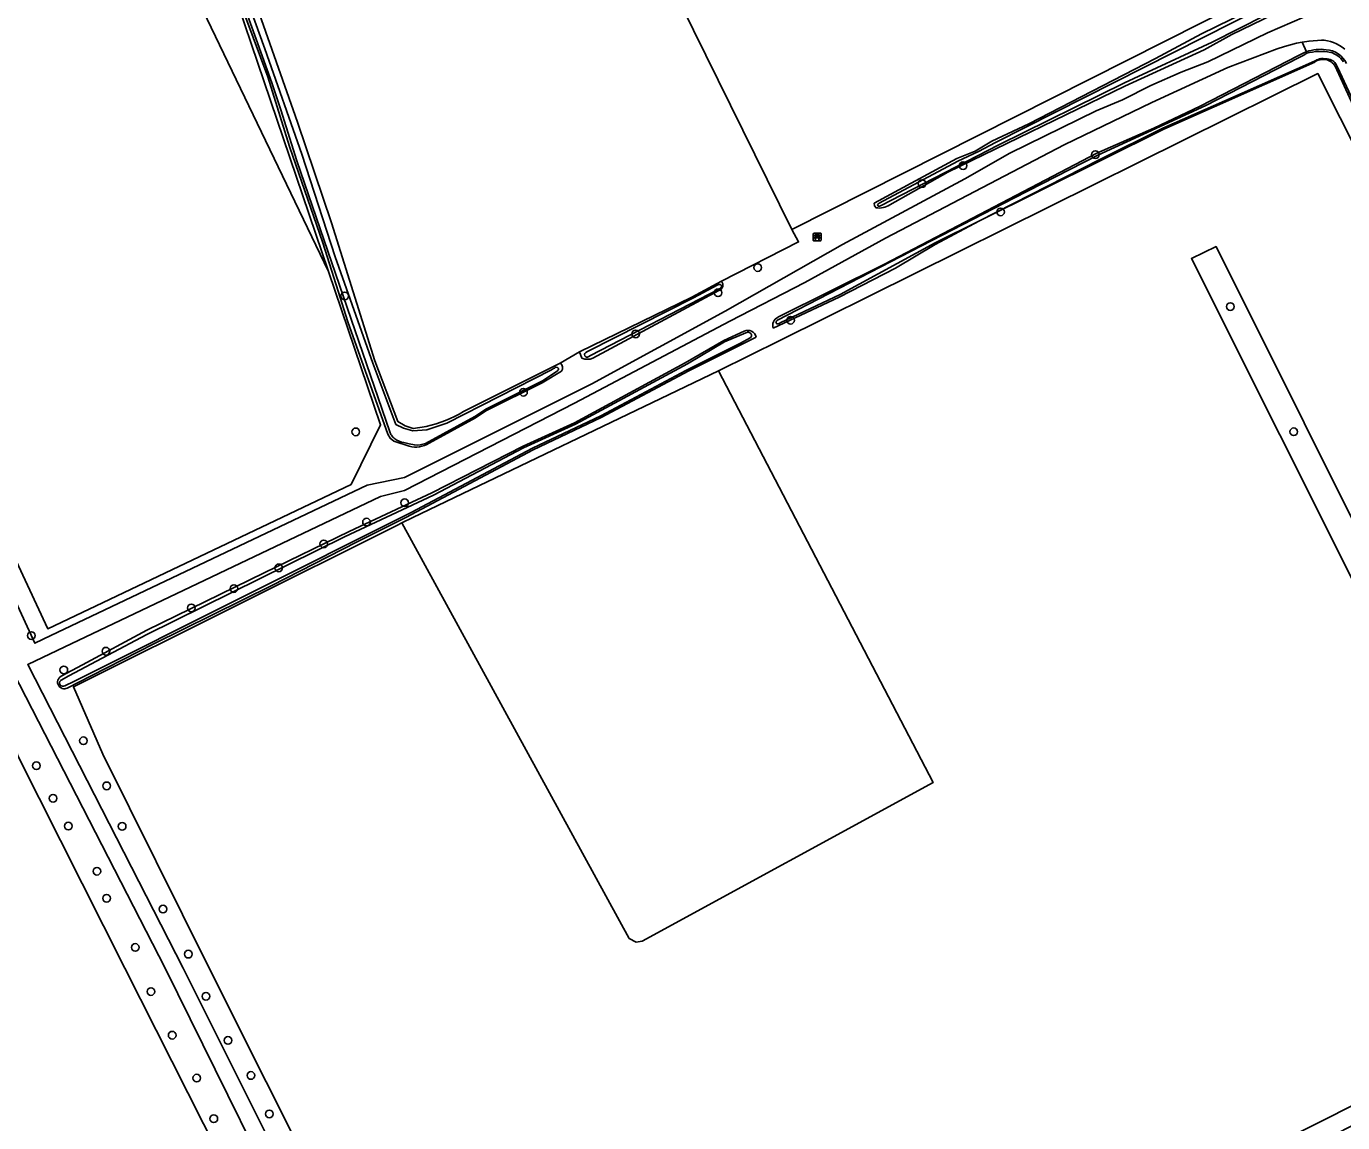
# Model space of a CAD drawing. Extents: x 162722 to 165099, y 384721 to 386283.
# Drawn here: x 163534.2 to 163702.1, y 385230.3 to 385370.1 of the extents above; entities that cross this region are included whole.
import ezdxf

# ---------------------------------------------------------------- set-up
doc = ezdxf.new("R2010")
doc.units = 0
for name, color, linetype in [('IMGEO_Bank', 7, 'Continuous'), ('IMGEO_Boom', 7, 'Continuous'), ('IMGEO_Grasland_agrarisch', 7, 'Continuous'), ('IMGEO_Grasland_overig', 7, 'Continuous'), ('IMGEO_Hek', 7, 'Continuous'), ('IMGEO_Loofbos', 7, 'Continuous'), ('IMGEO_Voetpad_onverhard', 7, 'Continuous'), ('IMGEO_Waterloop', 7, 'Continuous')]:
    doc.layers.add(name, color=color, linetype=linetype)

msp = doc.modelspace()

# ---------------------------------------------------------------- linework, layer by layer
at = {"layer": 'IMGEO_Bank'}
for p, q in [((163634.56, 385342.83), (163634.56, 385343.67)), ((163634.56, 385343.67), (163634.56, 385342.83)), ((163634.63, 385343.76), (163635.47, 385343.76)), ((163635.47, 385343.76), (163634.63, 385343.76)), ((163635.48, 385342.76), (163634.64, 385342.76)), ((163634.64, 385342.76), (163635.48, 385342.76)), ((163635.25, 385343.15), (163634.86, 385343.15)), ((163634.87, 385343.26), (163634.87, 385343.37)), ((163634.91, 385343.37), (163634.91, 385343.26)), ((163635.2, 385343.37), (163634.92, 385343.37)), ((163634.92, 385343.26), (163635.2, 385343.26)), ((163635.21, 385343.26), (163635.21, 385343.37)), ((163635.25, 385343.37), (163635.25, 385343.26)), ((163635.56, 385343.68), (163635.56, 385342.84)), ((163635.56, 385342.84), (163635.56, 385343.68))]:
    msp.add_line(p, q, dxfattribs=at)
for points in [[(163634.81, 385343.15), (163634.66, 385343.15), (163634.77, 385343.26), (163634.86, 385343.26)], [(163634.86, 385343.37), (163634.77, 385343.37), (163634.77, 385343.54), (163635.34, 385343.54), (163635.34, 385343.37), (163635.26, 385343.37)], [(163634.86, 385343.15), (163634.86, 385342.94), (163634.81, 385342.94), (163634.81, 385343.15)], [(163635.26, 385343.26), (163635.34, 385343.26), (163635.45, 385343.15), (163635.31, 385343.15)], [(163635.3, 385343.15), (163635.3, 385342.94), (163635.26, 385342.94), (163635.26, 385343.15)]]:
    msp.add_lwpolyline(points, dxfattribs=at)
for centre, radius, start, end in [((163634.64, 385343.68), 0.0779, 92.4484, 184.2845), ((163634.64, 385343.68), 0.0779, 92.4484, 184.2845), ((163634.64, 385342.83), 0.0779, 182.4484, 274.2845), ((163634.64, 385342.83), 0.0779, 182.4484, 274.2845), ((163634.81, 385343.15), 0.00671, 2.8957, 87.1043), ((163634.86, 385343.37), 0.00671, 2.8957, 87.1043), ((163634.86, 385343.26), 0.00671, 272.8957, 357.1043), ((163634.86, 385343.15), 0.00671, 92.8957, 177.1043), ((163634.92, 385343.37), 0.00671, 92.8957, 177.1043), ((163634.92, 385343.26), 0.00671, 182.8957, 267.1043), ((163635.2, 385343.37), 0.00671, 2.8957, 87.1043), ((163635.2, 385343.26), 0.00671, 272.8957, 357.1043), ((163635.26, 385343.37), 0.00671, 92.8957, 177.1043), ((163635.26, 385343.26), 0.00671, 182.8957, 267.1043), ((163635.25, 385343.15), 0.00671, 2.8957, 87.1043), ((163635.31, 385343.15), 0.00671, 92.8957, 177.1043), ((163635.48, 385343.68), 0.0779, 2.4484, 94.2845), ((163635.48, 385343.68), 0.0779, 2.4484, 94.2845), ((163635.48, 385342.83), 0.0779, 272.4484, 4.2845), ((163635.48, 385342.83), 0.0779, 272.4484, 4.2845)]:
    msp.add_arc(centre, radius, start, end, dxfattribs=at)
at = {"layer": 'IMGEO_Boom'}
for centre in [(163670.55, 385353.77), (163653.67, 385352.37), (163648.42, 385350.07), (163658.45, 385346.47), (163627.47, 385339.37), (163574.79, 385335.74), (163622.42, 385336.16), (163687.75, 385334.39), (163631.66, 385332.65), (163611.9, 385330.9), (163597.59, 385323.46), (163576.2, 385318.41), (163695.84, 385318.42), (163582.44, 385309.36), (163577.57, 385306.9), (163572.11, 385304.11), (163566.38, 385301.06), (163560.66, 385298.41), (163555.22, 385295.95), (163534.81, 385292.42), (163544.33, 385290.43), (163538.96, 385288.03), (163541.46, 385279), (163535.46, 385275.82), (163544.42, 385273.25), (163537.59, 385271.66), (163539.53, 385268.11), (163546.4, 385268.08), (163543.18, 385262.36), (163544.41, 385258.9), (163551.61, 385257.53), (163548.07, 385252.64), (163554.84, 385251.78), (163550.07, 385247), (163557.08, 385246.4), (163552.78, 385241.44), (163559.9, 385240.77), (163555.91, 385235.97), (163562.82, 385236.3), (163565.17, 385231.4), (163558.09, 385230.79)]:
    msp.add_circle(centre, 0.489, dxfattribs=at)
at = {"layer": 'IMGEO_Grasland_agrarisch'}
for points in [[(163685.93, 385342.04), (163682.79, 385340.51), (163727.86, 385250.56), (163730.82, 385252.18), (163685.93, 385342.04)], [(163531.14, 385283.64), (163533.09, 385277.07), (163546.74, 385250), (163586.82, 385170.65)]]:
    msp.add_lwpolyline(points, dxfattribs=at)
at = {"layer": 'IMGEO_Grasland_overig'}
for points in [[(163696.86, 385375.42), (163695.79, 385377.91), (163691.46, 385385.73), (163655.08, 385454.14), (163653.92, 385453.5), (163653.96, 385453.3), (163654.58, 385452.05), (163658.23, 385444.9), (163662.9, 385436.25), (163669.21, 385425.12), (163676.41, 385411.98), (163693.03, 385380.51), (163695.38, 385375.66), (163695.4, 385374.75), (163684.06, 385369.2), (163678.21, 385366.03), (163662.05, 385357.72), (163657.33, 385355.5), (163655.2, 385354.22), (163652.85, 385353.27), (163642.32, 385347.56), (163642.36, 385347.24), (163642.56, 385347)], [(163631.81, 385344.21), (163693.62, 385375.42), (163653.25, 385451.89), (163653.07, 385452.24)], [(163572.73, 385338.88), (163545.46, 385395.59), (163552.2, 385399.44)], [(163552.2, 385399.44), (163572.73, 385338.88)], [(163552.76, 385399.75), (163553.71, 385397.25), (163556.41, 385388.2), (163562.18, 385371.21), (163564.98, 385363.7), (163567.75, 385354.79), (163571.98, 385342.5), (163573.95, 385336.36), (163575.2, 385332.45), (163580.3, 385318.11), (163580.59, 385317.59), (163581.06, 385317.21), (163583.02, 385316.57)], [(163644.33, 385347.36), (163651.73, 385351.55), (163674.3, 385362.5), (163684.4, 385367.16), (163687.95, 385369.08), (163695.84, 385372.93)], [(163572.73, 385338.88), (163579.37, 385319.31), (163575.61, 385311.71), (163536.91, 385293.28), (163516.13, 385337.86)], [(163606.44, 385327.81), (163622.51, 385336.42)], [(163604.74, 385328.6), (163605.05, 385327.79)], [(163585.56, 385316.96), (163591.47, 385320.2), (163592.77, 385321.07), (163599.97, 385324.66), (163602.45, 385326.14)]]:
    msp.add_lwpolyline(points, dxfattribs=at)
for centre, radius, start, end in [((163642.96, 385349.5), 2.54, 260.804, 302.5619), ((163622.28, 385337.14), 0.749, 287.6466, 40.4247), ((163601.82, 385326.58), 0.77, 324.9435, 52.1714), ((163605.73, 385329.43), 1.77, 247.526, 293.8754), ((163583.84, 385319.66), 3.2, 255.0651, 302.3763)]:
    msp.add_arc(centre, radius, start, end, dxfattribs=at)
at = {"layer": 'IMGEO_Hek'}
msp.add_lwpolyline([(163727.86, 385250.56), (163682.79, 385340.51), (163685.93, 385342.04), (163730.82, 385252.18), (163727.86, 385250.56)], dxfattribs=at)
at = {"layer": 'IMGEO_Loofbos'}
for points in [[(163585.2, 385319.1), (163583.54, 385318.82), (163582.51, 385319.16), (163581.58, 385319.72), (163578.65, 385327.47), (163573.12, 385345.06), (163568.77, 385357.9), (163556.04, 385394.11), (163555.1, 385398.1), (163557.79, 385399.94), (163572.81, 385408.08), (163579.06, 385411.3), (163589.67, 385417.16), (163594.61, 385419.67)], [(163610.06, 385388.37), (163610.32, 385387.83), (163611.44, 385385.56), (163631.81, 385344.21)], [(163697.46, 385366.9), (163696.91, 385368.1)], [(163696.47, 385366.42), (163683.92, 385359.94), (163677.99, 385357.13), (163670.72, 385353.95), (163643.64, 385339.79), (163630.04, 385333.02)], [(163582.09, 385306.8), (163581.43, 385306.48), (163540.18, 385285.87), (163543.92, 385277.3), (163557.51, 385250), (163593.93, 385177.31), (163740.78, 385251.34), (163752.79, 385257.17), (163698.9, 385364.12), (163630.39, 385330.12), (163622.47, 385326.2)], [(163629.46, 385331.62), (163637.86, 385335.6), (163645.03, 385339.3), (163650.09, 385342.31), (163655.69, 385345.29), (163679.28, 385357.04), (163698.53, 385365.57)], [(163701.12, 385365.07), (163706.4, 385353.53), (163709, 385348.66), (163711.74, 385344.02), (163713.7, 385339.56), (163722.25, 385323.9), (163729.23, 385309.43), (163731.65, 385305.5), (163733.19, 385301.85), (163744.66, 385278.85), (163747.38, 385273.91), (163749.24, 385270.05), (163750.33, 385267.41), (163754.71, 385259.06), (163755.6, 385256.97)], [(163622.85, 385337.62), (163632.69, 385342.64), (163631.81, 385344.21)], [(163622.85, 385337.62), (163619.08, 385335.59), (163604.74, 385328.6)], [(163625.76, 385331.24), (163623.14, 385330.08), (163618.21, 385327.2), (163604.1, 385319.56), (163597.55, 385316.59), (163585.92, 385310.63), (163582.09, 385308.83), (163575.37, 385305.69), (163564.5, 385300.41), (163549.53, 385293.09), (163541.34, 385288.69), (163538.61, 385287.22)], [(163598.81, 385316.1), (163607.51, 385320.24), (163618.67, 385326.18), (163627.26, 385330.5)], [(163602.29, 385327.19), (163589.94, 385321)], [(163602.29, 385327.19), (163604.74, 385328.6)], [(163582.09, 385306.8), (163611.09, 385253.79), (163611.95, 385253.3), (163612.72, 385253.42), (163649.84, 385273.67), (163622.47, 385326.2)], [(163622.47, 385326.2), (163583.48, 385307.5), (163582.09, 385306.8)], [(163539.39, 385285.73), (163542.46, 385287.29), (163550.44, 385291.35), (163565.5, 385298.82), (163576.3, 385304.33), (163582.57, 385307.48), (163598.81, 385316.1)]]:
    msp.add_lwpolyline(points, dxfattribs=at)
for centre, radius, start, end in [((163699.25, 385361.93), 5.29, 109.8092, 121.7875), ((163699.25, 385361.93), 5.28, 82.1402, 109.7874), ((163699.59, 385364.13), 1.8, 31.5953, 126.3622), ((163699.75, 385364.02), 3.15, 26.1049, 85.9177), ((163630.51, 385332), 1.12, 114.812, 199.9425), ((163626.22, 385330.29), 1.06, 11.5823, 116.1452), ((163581.59, 385335.01), 16.31, 282.76, 300.7929), ((163539.01, 385286.48), 0.844, 118.2914, 296.9347), ((165519.65, 381635.63), 4027.14, 116.11364, 116.94451)]:
    msp.add_arc(centre, radius, start, end, dxfattribs=at)
at = {"layer": 'IMGEO_Voetpad_onverhard'}
for points in [[(163697.21, 385371.37), (163692.48, 385369.32), (163684.87, 385365.62), (163681.49, 385364.31), (163677.61, 385362.58), (163674.02, 385360.75), (163670.65, 385359.34), (163659.64, 385353.94), (163653.9, 385350.7), (163638.3, 385342.31), (163623.32, 385333.81), (163606.32, 385324.55), (163582.41, 385312.57), (163577.64, 385311.62), (163537.29, 385292.41), (163535.24, 385291.44), (163514.32, 385336.94)], [(163593.86, 385170.65), (163554.19, 385250), (163534.35, 385288.71), (163538.13, 385290.51), (163579.35, 385310.14), (163582.41, 385310.92), (163604.12, 385322.07), (163623.9, 385332.54), (163633.49, 385337.46), (163643.79, 385343.13), (163666.58, 385355.01), (163677.74, 385360.42), (163687.44, 385364.87), (163693.71, 385367.25), (163694.66, 385367.57), (163696.21, 385367.98), (163696.91, 385368.1)], [(163696.91, 385368.1), (163697.8, 385368.25), (163699.4, 385368.38), (163699.73, 385368.36), (163700.14, 385368.3), (163700.54, 385368.2), (163700.93, 385368.07), (163701.31, 385367.9), (163701.68, 385367.7), (163702.02, 385367.47), (163702.34, 385367.21)], [(163508.55, 385339.15), (163532.48, 385287.74), (163551.89, 385250), (163590.25, 385172.26)]]:
    msp.add_lwpolyline(points, dxfattribs=at)
at = {"layer": 'IMGEO_Waterloop'}
for points in [[(163580.55, 385318.4), (163568.66, 385353), (163566.63, 385359.48), (163565.51, 385362.92), (163563.51, 385368.51), (163562.03, 385372.51), (163559.76, 385379.11), (163554.48, 385395.32), (163553.69, 385397.75), (163553.71, 385398.25), (163553.73, 385398.6)], [(163554.63, 385397.97), (163554.61, 385397.6), (163554.59, 385397.11), (163555.55, 385393.94), (163560, 385380.04), (163564.59, 385367.27), (163569.32, 385353.84), (163573.59, 385340.72), (163578.39, 385327.15), (163581.31, 385319.36), (163582.3, 385318.86), (163583.47, 385318.52), (163585.26, 385318.67), (163587.8, 385319.51), (163601.17, 385326.34)], [(163695.64, 385374.51), (163657.79, 385355.31), (163655.63, 385354.16), (163652.99, 385352.95), (163642.96, 385347.56), (163642.86, 385347.51), (163642.78, 385347.45)], [(163642.92, 385347.18), (163643.02, 385347.2), (163643.13, 385347.23), (163658.22, 385355.04), (163674.24, 385362.93), (163685.43, 385368.1), (163695.59, 385373.27), (163695.88, 385373.51), (163696.14, 385373.77)], [(163629.87, 385332.55), (163629.98, 385332.64), (163660.15, 385348.22), (163670.85, 385353.72), (163684.62, 385360.03), (163696.47, 385366.12), (163697.04, 385366.44), (163697.5, 385366.7)], [(163698.65, 385365.77), (163698.51, 385365.69), (163687.05, 385360.65), (163679.15, 385357.15), (163671.11, 385353.14), (163655.69, 385345.3), (163650.12, 385342.5), (163637.97, 385335.93), (163630.33, 385332.3), (163630.21, 385332.24)], [(163700.11, 385365.98), (163699.95, 385366), (163699.61, 385366.03)], [(163701.42, 385364.95), (163701.35, 385365.1), (163701.31, 385365.17), (163701.27, 385365.25)], [(163755.85, 385257.44), (163755.76, 385257.61), (163755.07, 385259.14), (163753.66, 385261.65), (163750.64, 385267.5), (163749.6, 385270.03), (163747.68, 385273.95), (163744.64, 385279.38), (163733.38, 385301.97), (163731.89, 385305.49), (163731.01, 385306.92), (163729.42, 385309.5), (163723.57, 385321.55), (163722.28, 385324.21), (163715.06, 385337.5), (163713.93, 385339.59), (163712.72, 385342.39), (163712, 385344.11), (163709.23, 385348.91), (163706.6, 385353.79), (163701.42, 385364.95)], [(163605.41, 385328.41), (163605.55, 385328.54), (163605.74, 385328.66), (163619.29, 385335.52), (163622.31, 385337.12)], [(163622.78, 385336.82), (163622.73, 385336.77), (163622.58, 385336.67), (163606.12, 385328.13)], [(163538.54, 385286.67), (163538.63, 385286.73), (163539.6, 385287.29), (163549.54, 385292.57), (163574.75, 385305.01), (163586.11, 385310.33), (163597.61, 385316.36), (163604.24, 385319.39), (163618.52, 385327.1), (163623.24, 385329.88), (163625.94, 385331.04)], [(163626.64, 385330.53), (163626.57, 385330.46), (163626.49, 385330.4), (163625.28, 385329.74), (163618.28, 385326.22), (163607.47, 385320.47), (163598.73, 385316.33), (163583.26, 385308.11), (163540.33, 385286.61), (163539.09, 385286)], [(163625.94, 385331.04), (163626.12, 385331.1)], [(163606.12, 385328.13), (163605.92, 385328.02), (163605.74, 385327.95)], [(163601.8, 385326.09), (163600.09, 385324.94), (163592.81, 385321.32), (163591.37, 385320.36), (163585.11, 385316.94)], [(163601.92, 385326.63), (163602.02, 385326.53)], [(163583.67, 385316.77), (163583.03, 385316.89), (163582.34, 385317.04)]]:
    msp.add_lwpolyline(points, dxfattribs=at)
for centre, radius, start, end in [((163699.25, 385360.5), 6.44, 78.6025, 105.7547), ((163699.68, 385364.04), 2.02, 101.34, 120.4148), ((163699.52, 385364.5), 1.53, 86.5336, 98.9846), ((163699.92, 385364.25), 1.74, 58.8097, 83.6429), ((163699.61, 385363.78), 3.18, 35.454, 73.2048), ((163700.11, 385364.63), 1.32, 28.1961, 57.4081), ((163642.93, 385347.36), 0.172, 146.1875, 268.4772), ((163622.58, 385336.66), 0.539, 79.0406, 120.7678), ((163622.65, 385336.99), 0.2, 11.7274, 79.3639), ((163622.61, 385336.98), 0.237, 316.447, 11.948), ((163630.11, 385332.35), 0.312, 140.8237, 185.0783), ((163629.95, 385332.35), 0.151, 187.7544, 266.0781), ((163629.98, 385332.76), 0.569, 265.0931, 293.2184), ((163626.23, 385330.64), 0.476, 19.4942, 102.5024), ((163626.44, 385330.69), 0.258, 320.0599, 23.3807), ((163605.67, 385328.24), 0.312, 146.9063, 176.4516), ((163605.75, 385328.3), 0.387, 185.1899, 235.8466), ((163605.67, 385328.2), 0.267, 238.6342, 284.9514), ((163603.63, 385322.7), 4.39, 116.8305, 124.0268), ((163601.79, 385326.33), 0.326, 67.1466, 117.0185), ((163601.39, 385326.76), 0.78, 301.5785, 326.4958), ((163601.8, 385326.4), 0.252, 342.9508, 29.6664), ((163583.61, 385319.53), 3.26, 200.3359, 208.213), ((163581.84, 385318.59), 1.25, 208.2023, 238.0296), ((163583.04, 385320.37), 3.41, 236.8267, 258.0808), ((163584.09, 385319.32), 2.59, 260.5936, 293.1671), ((163538.79, 385286.37), 0.385, 130.0367, 223.6375), ((163538.87, 385286.45), 0.499, 222.9732, 295.8113)]:
    msp.add_arc(centre, radius, start, end, dxfattribs=at)

doc.saveas('drawing.dxf')
